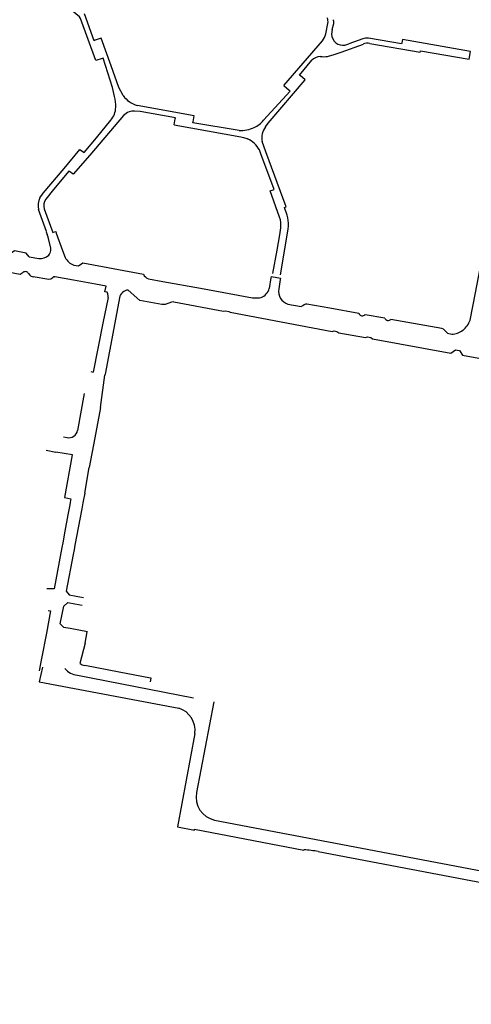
# Model space of a CAD drawing. Extents: x 148869 to 161638, y 453607 to 469810.
# Tile 901 of 1056: x 159115.53 to 159117.48, y 459850.48 to 459854.72. Entities that reach past the tile are written whole.
import ezdxf

# ---------------------------------------------------------------- set-up
doc = ezdxf.new("R2010")
doc.units = 0
doc.layers.add('LKI_V01_KANTRIJWEG', color=252, linetype='CONTINUOUS')

msp = doc.modelspace()

# ---------------------------------------------------------------- linework, layer by layer
at = {"layer": 'LKI_V01_KANTRIJWEG'}
for p, q in [((159116.851, 459854.6622), (159116.8605, 459854.7073)), ((159116.851, 459854.6622), (159116.8605, 459854.7073)), ((159116.8788, 459854.6807), (159116.8859, 459854.7075)), ((159116.8788, 459854.6807), (159116.8859, 459854.7075)), ((159116.6698, 459854.4395), (159116.8373, 459854.6325)), ((159116.6698, 459854.4395), (159116.8373, 459854.6325)), ((159117.011, 459854.6413), (159116.9509, 459854.6189)), ((159117.011, 459854.6413), (159116.9509, 459854.6189)), ((159117.1819, 459854.638), (159117.1787, 459854.6239)), ((159117.1819, 459854.638), (159117.1787, 459854.6239)), ((159117.4752, 459854.5867), (159117.1819, 459854.638)), ((159117.4752, 459854.5867), (159117.1819, 459854.638)), ((159117.4696, 459854.5527), (159117.4752, 459854.5867)), ((159117.4696, 459854.5527), (159117.4752, 459854.5867)), ((159116.8262, 459854.5639), (159116.8352, 459854.5639)), ((159116.8262, 459854.5639), (159116.8352, 459854.5639)), ((159116.7618, 459854.4635), (159116.7405, 459854.4819)), ((159116.7618, 459854.4635), (159116.7405, 459854.4819)), ((159116.6698, 459854.4395), (159116.6933, 459854.4187)), ((159116.6698, 459854.4395), (159116.6933, 459854.4187)), ((159116.1967, 459854.2697), (159116.2015, 459854.2957)), ((159116.1967, 459854.2697), (159116.2015, 459854.2957)), ((159115.7612, 459854.0562), (159115.7451, 459854.0682)), ((159115.7612, 459854.0562), (159115.7451, 459854.0682)), ((159115.6169, 459853.9547), (159115.6281, 459853.9709)), ((159115.6169, 459853.9547), (159115.6281, 459853.9709)), ((159115.6463, 459853.8089), (159115.6111, 459853.9047)), ((159115.6463, 459853.8089), (159115.6111, 459853.9047)), ((159115.6352, 459853.9068), (159115.6688, 459853.8165)), ((159115.6352, 459853.9068), (159115.6688, 459853.8165)), ((159115.6688, 459853.8165), (159115.6729, 459853.8054)), ((159115.6688, 459853.8165), (159115.6729, 459853.8054)), ((159115.6507, 459853.79), (159115.6484, 459853.7967)), ((159115.6507, 459853.79), (159115.6484, 459853.7967)), ((159115.6729, 459853.8054), (159115.6759, 459853.8065)), ((159115.6729, 459853.8054), (159115.6759, 459853.8065)), ((159115.6759, 459853.8065), (159115.6854, 459853.8099)), ((159115.6759, 459853.8065), (159115.6854, 459853.8099)), ((159115.6854, 459853.8099), (159115.6879, 459853.8029)), ((159115.6854, 459853.8099), (159115.6879, 459853.8029)), ((159115.5715, 459853.6996), (159115.6123, 459853.6924)), ((159115.5715, 459853.6996), (159115.6123, 459853.6924)), ((159115.7641, 459853.665), (159115.7835, 459853.6614)), ((159115.7641, 459853.665), (159115.7835, 459853.6614)), ((159115.5677, 459853.6286), (159115.5731, 459853.6215)), ((159115.5677, 459853.6286), (159115.5731, 459853.6215)), ((159115.6804, 459853.6142), (159115.682, 459853.6141)), ((159115.6804, 459853.6142), (159115.682, 459853.6141)), ((159115.7618, 459853.5997), (159115.682, 459853.6141)), ((159115.7618, 459853.5997), (159115.682, 459853.6141)), ((159115.8565, 459853.5826), (159115.7618, 459853.5997)), ((159115.8565, 459853.5826), (159115.7618, 459853.5997)), ((159116.6075, 459853.5641), (159116.6154, 459853.6095)), ((159116.6075, 459853.5641), (159116.6154, 459853.6095)), ((159116.6549, 459853.6026), (159116.648, 459853.5618)), ((159116.6549, 459853.6026), (159116.648, 459853.5618)), ((159115.9025, 459853.5743), (159115.8565, 459853.5826)), ((159115.9025, 459853.5743), (159115.8565, 459853.5826)), ((159115.8974, 459853.5499), (159115.9025, 459853.5743)), ((159115.8974, 459853.5499), (159115.9025, 459853.5743)), ((159116.688, 459853.4967), (159116.7454, 459853.4859)), ((159116.688, 459853.4967), (159116.7454, 459853.4859)), ((159117.1061, 459853.4357), (159117.0215, 459853.4507)), ((159117.1061, 459853.4357), (159117.0215, 459853.4507)), ((159117.3763, 459853.3703), (159117.395, 459853.367)), ((159117.3763, 459853.3703), (159117.395, 459853.367)), ((159117.4106, 459853.2991), (159117.4276, 459853.2959)), ((159117.4106, 459853.2991), (159117.4276, 459853.2959)), ((159115.8368, 459853.205), (159115.8475, 459853.2032)), ((159115.8368, 459853.205), (159115.8475, 459853.2032)), ((159115.8791, 459853.0508), (159115.8979, 459853.1894)), ((159115.8791, 459853.0508), (159115.8979, 459853.1894)), ((159115.8989, 459853.1947), (159115.8979, 459853.1894)), ((159115.8989, 459853.1947), (159115.8979, 459853.1894)), ((159115.8075, 459853.111), (159115.7797, 459852.9515)), ((159115.8075, 459853.111), (159115.7797, 459852.9515)), ((159115.7186, 459852.9235), (159115.7342, 459852.9204)), ((159115.7186, 459852.9235), (159115.7342, 459852.9204)), ((159115.644, 459852.8655), (159115.6866, 459852.8582)), ((159115.644, 459852.8655), (159115.6866, 459852.8582)), ((159115.8104, 459852.6811), (159115.8295, 459852.7907)), ((159115.8104, 459852.6811), (159115.8295, 459852.7907)), ((159115.8104, 459852.6811), (159115.8041, 459852.6468)), ((159115.8104, 459852.6811), (159115.8041, 459852.6468)), ((159115.724, 459852.6618), (159115.7249, 459852.6616)), ((159115.724, 459852.6618), (159115.7249, 459852.6616)), ((159115.7249, 459852.6616), (159115.751, 459852.6567)), ((159115.7249, 459852.6616), (159115.751, 459852.6567)), ((159115.7448, 459852.6235), (159115.738, 459852.5869)), ((159115.7448, 459852.6235), (159115.738, 459852.5869)), ((159115.7478, 459852.6395), (159115.7448, 459852.6235)), ((159115.7478, 459852.6395), (159115.7448, 459852.6235)), ((159115.7497, 459852.6498), (159115.7478, 459852.6395)), ((159115.7497, 459852.6498), (159115.7478, 459852.6395)), ((159115.751, 459852.6567), (159115.7497, 459852.6498)), ((159115.751, 459852.6567), (159115.7497, 459852.6498)), ((159115.801, 459852.6297), (159115.7979, 459852.6129)), ((159115.801, 459852.6297), (159115.7979, 459852.6129)), ((159115.8027, 459852.6393), (159115.801, 459852.6297)), ((159115.8027, 459852.6393), (159115.801, 459852.6297)), ((159115.8041, 459852.6468), (159115.8027, 459852.6393)), ((159115.8041, 459852.6468), (159115.8027, 459852.6393)), ((159115.738, 459852.5869), (159115.7248, 459852.5161)), ((159115.738, 459852.5869), (159115.7248, 459852.5161)), ((159115.7979, 459852.6129), (159115.7684, 459852.4557)), ((159115.7979, 459852.6129), (159115.7684, 459852.4557)), ((159115.7248, 459852.5161), (159115.7156, 459852.4667)), ((159115.7248, 459852.5161), (159115.7156, 459852.4667)), ((159115.7156, 459852.4667), (159115.7119, 459852.4464)), ((159115.7156, 459852.4667), (159115.7119, 459852.4464)), ((159115.7684, 459852.4557), (159115.7647, 459852.4362)), ((159115.7684, 459852.4557), (159115.7647, 459852.4362)), ((159115.7119, 459852.4464), (159115.7003, 459852.3841)), ((159115.7119, 459852.4464), (159115.7003, 459852.3841)), ((159115.7647, 459852.4362), (159115.7609, 459852.4166)), ((159115.7647, 459852.4362), (159115.7609, 459852.4166)), ((159115.768, 459852.2037), (159115.7989, 459852.1978)), ((159115.768, 459852.2037), (159115.7989, 459852.1978)), ((159115.774, 459852.2362), (159115.8049, 459852.23)), ((159115.774, 459852.2362), (159115.8049, 459852.23)), ((159115.8221, 459852.0826), (159115.7472, 459852.0965)), ((159115.8221, 459852.0826), (159115.7472, 459852.0965)), ((159115.8121, 459852.0335), (159115.8212, 459852.0828)), ((159115.8121, 459852.0335), (159115.8212, 459852.0828)), ((159115.8121, 459852.0335), (159115.7901, 459851.9456)), ((159115.8121, 459852.0335), (159115.7901, 459851.9456)), ((159115.7791, 459851.895), (159116.2797, 459851.7981)), ((159115.7791, 459851.895), (159116.2797, 459851.7981)), ((159116.3679, 459851.7807), (159116.2932, 459851.3888)), ((159116.3679, 459851.7807), (159116.2932, 459851.3888))]:
    msp.add_line(p, q, dxfattribs=at)
for points in [[(159115.8864, 459854.5558), (159115.8592, 459854.5473), (159115.7926, 459854.7291), (159115.7875, 459854.7362), (159115.6074, 459854.8857), (159115.6012, 459854.8892), (159115.4475, 459854.9179), (159115.4502, 459854.9298), (159115.3059, 459854.9566)], [(159115.8864, 459854.5558), (159115.8592, 459854.5473), (159115.7926, 459854.7291), (159115.7875, 459854.7362), (159115.6074, 459854.8857), (159115.6012, 459854.8892), (159115.4475, 459854.9179), (159115.4502, 459854.9298), (159115.3059, 459854.9566)], [(159115.8563, 459854.6343), (159115.8508, 459854.6324), (159115.8092, 459854.7484)], [(159115.8563, 459854.6343), (159115.8508, 459854.6324), (159115.8092, 459854.7484)], [(159115.9765, 459854.3956), (159115.9583, 459854.4301), (159115.9248, 459854.5247), (159115.8814, 459854.6432), (159115.8563, 459854.6343)], [(159115.9765, 459854.3956), (159115.9583, 459854.4301), (159115.9248, 459854.5247), (159115.8814, 459854.6432), (159115.8563, 459854.6343)], [(159117.1787, 459854.6239), (159117.1775, 459854.6187), (159117.0357, 459854.6432)], [(159117.1787, 459854.6239), (159117.1775, 459854.6187), (159117.0357, 459854.6432)], [(159117.0408, 459854.6205), (159117.2588, 459854.5825), (159117.26, 459854.589), (159117.4696, 459854.5527)], [(159117.0408, 459854.6205), (159117.2588, 459854.5825), (159117.26, 459854.589), (159117.4696, 459854.5527)], [(159116.8667, 459854.567), (159116.8828, 459854.5718), (159116.917, 459854.5831), (159117.0137, 459854.6184)], [(159116.8667, 459854.567), (159116.8828, 459854.5718), (159116.917, 459854.5831), (159117.0137, 459854.6184)], [(159115.939, 459854.3926), (159115.9306, 459854.431), (159115.8905, 459854.5571), (159115.8864, 459854.5558)], [(159115.939, 459854.3926), (159115.9306, 459854.431), (159115.8905, 459854.5571), (159115.8864, 459854.5558)], [(159116.7405, 459854.4819), (159116.7373, 459854.4846), (159116.7911, 459854.5481)], [(159116.7405, 459854.4819), (159116.7373, 459854.4846), (159116.7911, 459854.5481)], [(159116.5912, 459854.2614), (159116.6028, 459854.2766), (159116.7618, 459854.4635)], [(159116.5912, 459854.2614), (159116.6028, 459854.2766), (159116.7618, 459854.4635)], [(159116.6933, 459854.4187), (159116.697, 459854.4155), (159116.5825, 459854.2894)], [(159116.6933, 459854.4187), (159116.697, 459854.4155), (159116.5825, 459854.2894)], [(159116.2015, 459854.2957), (159116.2023, 459854.3001), (159116.0504, 459854.3269), (159116.0254, 459854.329)], [(159116.2015, 459854.2957), (159116.2023, 459854.3001), (159116.0504, 459854.3269), (159116.0254, 459854.329)], [(159116.2784, 459854.283), (159116.2836, 459854.3085), (159116.0367, 459854.3537)], [(159116.2784, 459854.283), (159116.2836, 459854.3085), (159116.0367, 459854.3537)], [(159115.9784, 459854.3101), (159115.8325, 459854.139), (159115.7612, 459854.0562)], [(159115.9784, 459854.3101), (159115.8325, 459854.139), (159115.7612, 459854.0562)], [(159115.8041, 459854.153), (159115.8081, 459854.1503), (159115.8613, 459854.2132), (159115.924, 459854.2892)], [(159115.8041, 459854.153), (159115.8081, 459854.1503), (159115.8613, 459854.2132), (159115.924, 459854.2892)], [(159116.4766, 459854.2457), (159116.2774, 459854.2782), (159116.2784, 459854.283)], [(159116.4766, 459854.2457), (159116.2774, 459854.2782), (159116.2784, 459854.283)], [(159116.1967, 459854.2697), (159116.4844, 459854.2186), (159116.4957, 459854.2157), (159116.51, 459854.2112), (159116.5135, 459854.2096)], [(159116.1967, 459854.2697), (159116.4844, 459854.2186), (159116.4957, 459854.2157), (159116.51, 459854.2112), (159116.5135, 459854.2096)], [(159116.6847, 459853.8801), (159116.6727, 459853.9129), (159116.6799, 459853.9159), (159116.592, 459854.1539), (159116.5767, 459854.1971)], [(159116.6847, 459853.8801), (159116.6727, 459853.9129), (159116.6799, 459853.9159), (159116.592, 459854.1539), (159116.5767, 459854.1971)], [(159115.6281, 459853.9709), (159115.6309, 459853.975), (159115.7212, 459854.082), (159115.789, 459854.1633), (159115.8041, 459854.153)], [(159115.6281, 459853.9709), (159115.6309, 459853.975), (159115.7212, 459854.082), (159115.789, 459854.1633), (159115.8041, 459854.153)], [(159116.6247, 459853.9896), (159116.6282, 459853.9908), (159116.5711, 459854.1452), (159116.5643, 459854.1613)], [(159116.6247, 459853.9896), (159116.6282, 459853.9908), (159116.5711, 459854.1452), (159116.5643, 459854.1613)], [(159115.7451, 459854.0682), (159115.7421, 459854.0704), (159115.6761, 459853.9911), (159115.6422, 459853.9491)], [(159115.7451, 459854.0682), (159115.7421, 459854.0704), (159115.6761, 459853.9911), (159115.6422, 459853.9491)], [(159117.4744, 459853.4276), (159117.4974, 459853.5447), (159117.5804, 459853.981), (159117.5984, 459854.0786)], [(159117.4744, 459853.4276), (159117.4974, 459853.5447), (159117.5804, 459853.981), (159117.5984, 459854.0786)], [(159116.6519, 459853.8717), (159116.6104, 459853.9845), (159116.6247, 459853.9896)], [(159116.6519, 459853.8717), (159116.6104, 459853.9845), (159116.6247, 459853.9896)], [(159116.623, 459853.6285), (159116.6409, 459853.7288), (159116.6521, 459853.7958), (159116.6565, 459853.8259)], [(159116.623, 459853.6285), (159116.6409, 459853.7288), (159116.6521, 459853.7958), (159116.6565, 459853.8259)], [(159116.6561, 459853.6226), (159116.6889, 459853.8194), (159116.6907, 459853.8343)], [(159116.6561, 459853.6226), (159116.6889, 459853.8194), (159116.6907, 459853.8343)], [(159115.6463, 459853.8089), (159115.6445, 459853.8082), (159115.6484, 459853.7967)], [(159115.6463, 459853.8089), (159115.6445, 459853.8082), (159115.6484, 459853.7967)], [(159115.664, 459853.738), (159115.6544, 459853.7791), (159115.6507, 459853.79)], [(159115.664, 459853.738), (159115.6544, 459853.7791), (159115.6507, 459853.79)], [(159115.6879, 459853.8029), (159115.7146, 459853.728), (159115.7266, 459853.6976)], [(159115.6879, 459853.8029), (159115.7146, 459853.728), (159115.7266, 459853.6976)], [(159115.5715, 459853.6996), (159115.5577, 459853.7161), (159115.508, 459853.7259), (159115.4979, 459853.7196), (159115.4925, 459853.7181)], [(159115.5715, 459853.6996), (159115.5577, 459853.7161), (159115.508, 459853.7259), (159115.4979, 459853.7196), (159115.4925, 459853.7181)], [(159115.4379, 459853.6481), (159115.4474, 459853.6409), (159115.532, 459853.6256), (159115.5451, 459853.6336)], [(159115.4379, 459853.6481), (159115.4474, 459853.6409), (159115.532, 459853.6256), (159115.5451, 459853.6336)], [(159115.7835, 459853.6614), (159115.8019, 459853.6748), (159116.0637, 459853.6252)], [(159115.7835, 459853.6614), (159115.8019, 459853.6748), (159116.0637, 459853.6252)], [(159115.588, 459853.6147), (159115.6556, 459853.6034), (159115.6645, 459853.6052), (159115.6729, 459853.6108)], [(159115.588, 459853.6147), (159115.6556, 459853.6034), (159115.6645, 459853.6052), (159115.6729, 459853.6108)], [(159116.0853, 459853.6054), (159116.1477, 459853.5938), (159116.3106, 459853.5646), (159116.5346, 459853.5229), (159116.565, 459853.5239), (159116.5715, 459853.5245)], [(159116.0853, 459853.6054), (159116.1477, 459853.5938), (159116.3106, 459853.5646), (159116.5346, 459853.5229), (159116.565, 459853.5239), (159116.5715, 459853.5245)], [(159116.6154, 459853.6095), (159116.6163, 459853.6148), (159116.6559, 459853.6089), (159116.6549, 459853.6026)], [(159116.6154, 459853.6095), (159116.6163, 459853.6148), (159116.6559, 459853.6089), (159116.6549, 459853.6026)], [(159116.1957, 459853.5058), (159116.1846, 459853.504), (159116.158, 459853.4948), (159116.1528, 459853.4941), (159116.143, 459853.4941), (159116.048, 459853.512), (159115.9982, 459853.557)], [(159116.1957, 459853.5058), (159116.1846, 459853.504), (159116.158, 459853.4948), (159116.1528, 459853.4941), (159116.143, 459853.4941), (159116.048, 459853.512), (159115.9982, 459853.557)], [(159115.9118, 459853.5252), (159115.8887, 459853.4139), (159115.8475, 459853.2032)], [(159115.9118, 459853.5252), (159115.8887, 459853.4139), (159115.8475, 459853.2032)], [(159115.9101, 459853.5403), (159115.908, 459853.5482), (159115.8974, 459853.5499)], [(159115.9101, 459853.5403), (159115.908, 459853.5482), (159115.8974, 459853.5499)], [(159115.961, 459853.5236), (159115.9356, 459853.3918), (159115.8989, 459853.1947)], [(159115.961, 459853.5236), (159115.9356, 459853.3918), (159115.8989, 459853.1947)], [(159116.1957, 459853.5058), (159116.4099, 459853.4653), (159116.4197, 459853.4671), (159116.432, 459853.465), (159116.4388, 459853.4609), (159116.8781, 459853.3782), (159116.887, 459853.3806), (159116.8995, 459853.3782), (159116.9076, 459853.3729), (159117.0222, 459853.3522), (159117.0306, 459853.3549), (159117.0452, 459853.3516), (159117.0526, 459853.3469), (159117.3907, 459853.2853), (159117.4106, 459853.2991)], [(159116.1957, 459853.5058), (159116.4099, 459853.4653), (159116.4197, 459853.4671), (159116.432, 459853.465), (159116.4388, 459853.4609), (159116.8781, 459853.3782), (159116.887, 459853.3806), (159116.8995, 459853.3782), (159116.9076, 459853.3729), (159117.0222, 459853.3522), (159117.0306, 459853.3549), (159117.0452, 459853.3516), (159117.0526, 459853.3469), (159117.3907, 459853.2853), (159117.4106, 459853.2991)], [(159116.7576, 459853.4938), (159116.7514, 459853.489), (159116.7454, 459853.4859)], [(159116.7576, 459853.4938), (159116.7514, 459853.489), (159116.7454, 459853.4859)], [(159116.9935, 459853.4552), (159116.8681, 459853.4785), (159116.7692, 459853.4962)], [(159116.9935, 459853.4552), (159116.8681, 459853.4785), (159116.7692, 459853.4962)], [(159117.3763, 459853.3703), (159117.3586, 459853.3876), (159117.3514, 459853.3917), (159117.1323, 459853.4304)], [(159117.3763, 459853.3703), (159117.3586, 459853.3876), (159117.3514, 459853.3917), (159117.1323, 459853.4304)], [(159117.4276, 459853.2959), (159117.4417, 459853.2761), (159117.5588, 459853.2548), (159117.581, 459853.2692)], [(159117.4276, 459853.2959), (159117.4417, 459853.2761), (159117.5588, 459853.2548), (159117.581, 459853.2692)], [(159115.8791, 459853.0508), (159115.8545, 459852.9199), (159115.8295, 459852.7907)], [(159115.8791, 459853.0508), (159115.8545, 459852.9199), (159115.8295, 459852.7907)], [(159115.7249, 459852.6616), (159115.7576, 459852.8461), (159115.6866, 459852.8582)], [(159115.7249, 459852.6616), (159115.7576, 459852.8461), (159115.6866, 459852.8582)], [(159115.7609, 459852.4166), (159115.7305, 459852.2579), (159115.7435, 459852.2424), (159115.774, 459852.2362)], [(159115.7609, 459852.4166), (159115.7305, 459852.2579), (159115.7435, 459852.2424), (159115.774, 459852.2362)], [(159115.7003, 459852.3841), (159115.6786, 459852.2679), (159115.6474, 459852.2679)], [(159115.7003, 459852.3841), (159115.6786, 459852.2679), (159115.6474, 459852.2679)], [(159115.7472, 459852.0965), (159115.7207, 459852.1014), (159115.7053, 459852.1168), (159115.7205, 459852.1938), (159115.7377, 459852.2095), (159115.768, 459852.2037)], [(159115.7472, 459852.0965), (159115.7207, 459852.1014), (159115.7053, 459852.1168), (159115.7205, 459852.1938), (159115.7377, 459852.2095), (159115.768, 459852.2037)], [(159115.6522, 459852.1744), (159115.663, 459852.1725), (159115.6451, 459852.0766), (159115.6236, 459851.9674), (159115.6138, 459851.9139)], [(159115.6522, 459852.1744), (159115.663, 459852.1725), (159115.6451, 459852.0766), (159115.6236, 459851.9674), (159115.6138, 459851.9139)], [(159115.6289, 459851.9301), (159115.6136, 459851.867), (159116.2167, 459851.7535)], [(159115.6289, 459851.9301), (159115.6136, 459851.867), (159116.2167, 459851.7535)], [(159116.0942, 459851.8829), (159115.9587, 459851.9083), (159115.811, 459851.9371)], [(159116.0942, 459851.8829), (159115.9587, 459851.9083), (159115.811, 459851.9371)], [(159116.0946, 459851.8671), (159116.0967, 459851.8824), (159116.0942, 459851.8829)], [(159116.0946, 459851.8671), (159116.0967, 459851.8824), (159116.0942, 459851.8829)], [(159116.2862, 459851.6441), (159116.2109, 459851.2406), (159116.2839, 459851.2272), (159116.2849, 459851.2311), (159116.7565, 459851.14), (159116.7566, 459851.1424)], [(159116.2862, 459851.6441), (159116.2109, 459851.2406), (159116.2839, 459851.2272), (159116.2849, 459851.2311), (159116.7565, 459851.14), (159116.7566, 459851.1424)], [(159116.3712, 459851.2704), (159118.4826, 459850.8682), (159118.4924, 459850.866), (159118.9966, 459850.75), (159120.1784, 459850.5218)], [(159116.3712, 459851.2704), (159118.4826, 459850.8682), (159118.4924, 459850.866), (159118.9966, 459850.75), (159120.1784, 459850.5218)], [(159116.8187, 459851.1346), (159117.9924, 459850.9115), (159117.9912, 459850.9054), (159118.4224, 459850.8252), (159118.4805, 459850.8128), (159118.9927, 459850.6954), (159120.1384, 459850.4756)], [(159116.8187, 459851.1346), (159117.9924, 459850.9115), (159117.9912, 459850.9054), (159118.4224, 459850.8252), (159118.4805, 459850.8128), (159118.9927, 459850.6954), (159120.1384, 459850.4756)]]:
    msp.add_lwpolyline(points, dxfattribs=at)
for centre, radius, start, end in [((159116.7987, 459854.7124), 0.062, 355.2235, 17.8829), ((159116.7987, 459854.7124), 0.062, 355.2235, 17.8829), ((159116.8516, 459854.711), 0.0344, 354.2497, 20.9824), ((159116.8516, 459854.711), 0.0344, 354.2497, 20.9824), ((159116.7579, 459854.6872), 0.0964, 325.4454, 344.9675), ((159116.7579, 459854.6872), 0.0964, 325.4454, 344.9675), ((159116.9385, 459854.6638), 0.0621, 164.1618, 201.9625), ((159116.9385, 459854.6638), 0.0621, 164.1618, 201.9625), ((159116.9229, 459854.66), 0.0463, 204.9369, 258.5451), ((159116.9229, 459854.66), 0.0463, 204.9369, 258.5451), ((159116.9255, 459854.6767), 0.0632, 259.2291, 293.7115), ((159116.9255, 459854.6767), 0.0632, 259.2291, 293.7115), ((159117.0304, 459854.5466), 0.0967, 86.8748, 101.5963), ((159117.0304, 459854.5466), 0.0967, 86.8748, 101.5963), ((159117.031, 459854.5723), 0.0493, 78.4874, 110.504), ((159117.031, 459854.5723), 0.0493, 78.4874, 110.504), ((159116.8302, 459854.5084), 0.0557, 94.0703, 134.5073), ((159116.8302, 459854.5084), 0.0557, 94.0703, 134.5073), ((159116.842, 459854.6587), 0.095, 265.8849, 285.0866), ((159116.842, 459854.6587), 0.095, 265.8849, 285.0866), ((159115.7922, 459854.3498), 0.1528, 358.3824, 16.2303), ((159115.7922, 459854.3498), 0.1528, 358.3824, 16.2303), ((159116.0685, 459854.4636), 0.1144, 216.4682, 253.8677), ((159116.0685, 459854.4636), 0.1144, 216.4682, 253.8677), ((159115.8376, 459854.3536), 0.1077, 323.3017, 355.6978), ((159115.8376, 459854.3536), 0.1077, 323.3017, 355.6978), ((159116.022, 459854.268), 0.0606, 109.3548, 135.9998), ((159116.022, 459854.268), 0.0606, 109.3548, 135.9998), ((159116.0227, 459854.2705), 0.0586, 87.3506, 110.79), ((159116.0227, 459854.2705), 0.0586, 87.3506, 110.79), ((159116.4882, 459854.3705), 0.1244, 295.6705, 319.3146), ((159116.4882, 459854.3705), 0.1244, 295.6705, 319.3146), ((159116.4861, 459854.3728), 0.1274, 265.7204, 296.0636), ((159116.4861, 459854.3728), 0.1274, 265.7204, 296.0636), ((159116.658, 459854.2125), 0.0828, 143.8343, 190.7383), ((159116.658, 459854.2125), 0.0828, 143.8343, 190.7383), ((159116.4655, 459854.1084), 0.1121, 28.1843, 64.6146), ((159116.4655, 459854.1084), 0.1121, 28.1843, 64.6146), ((159115.6848, 459853.9214), 0.0756, 153.8336, 192.76), ((159115.6848, 459853.9214), 0.0756, 153.8336, 192.76), ((159115.6861, 459853.9201), 0.0525, 146.5426, 194.6428), ((159115.6861, 459853.9201), 0.0525, 146.5426, 194.6428), ((159116.5523, 459853.8387), 0.105, 352.9976, 18.3394), ((159116.5523, 459853.8387), 0.105, 352.9976, 18.3394), ((159116.5168, 459853.8348), 0.1739, 359.8441, 15.1191), ((159116.5168, 459853.8348), 0.1739, 359.8441, 15.1191), ((159115.6272, 459853.7326), 0.0372, 334.7477, 8.3437), ((159115.6272, 459853.7326), 0.0372, 334.7477, 8.3437), ((159115.6167, 459853.7469), 0.0547, 265.3297, 314.5614), ((159115.6167, 459853.7469), 0.0547, 265.3297, 314.5614), ((159115.6285, 459853.7315), 0.0355, 318.524, 335.5471), ((159115.6285, 459853.7315), 0.0355, 318.524, 335.5471), ((159115.7833, 459853.7248), 0.0629, 205.6304, 252.2857), ((159115.7833, 459853.7248), 0.0629, 205.6304, 252.2857), ((159115.5541, 459853.6209), 0.0156, 29.6283, 125.298), ((159115.5541, 459853.6209), 0.0156, 29.6283, 125.298), ((159115.5912, 459853.6413), 0.0269, 227.6759, 263.1988), ((159115.5912, 459853.6413), 0.0269, 227.6759, 263.1988), ((159115.6798, 459853.6056), 0.00859, 85.9172, 143.0977), ((159115.6798, 459853.6056), 0.00859, 85.9172, 143.0977), ((159116.1004, 459853.6435), 0.0409, 206.4979, 248.426), ((159116.1004, 459853.6435), 0.0409, 206.4979, 248.426), ((159116, 459853.5176), 0.0395, 92.6116, 171.3135), ((159116, 459853.5176), 0.0395, 92.6116, 171.3135), ((159116.5506, 459853.5796), 0.0589, 290.7746, 344.8119), ((159116.5506, 459853.5796), 0.0589, 290.7746, 344.8119), ((159116.7096, 459853.5521), 0.0624, 171.0132, 209.7944), ((159116.7096, 459853.5521), 0.0624, 171.0132, 209.7944), ((159115.838, 459853.5247), 0.0738, 0.3558, 12.1831), ((159115.838, 459853.5247), 0.0738, 0.3558, 12.1831), ((159116.7055, 459853.5539), 0.0599, 213.2781, 252.9426), ((159116.7055, 459853.5539), 0.0599, 213.2781, 252.9426), ((159116.7672, 459853.477), 0.0193, 83.8492, 119.5296), ((159116.7672, 459853.477), 0.0193, 83.8492, 119.5296), ((159117.0093, 459853.4643), 0.0182, 209.9858, 312.0206), ((159117.0093, 459853.4643), 0.0182, 209.9858, 312.0206), ((159117.1211, 459853.4423), 0.0164, 203.868, 313.2264), ((159117.1211, 459853.4423), 0.0164, 203.868, 313.2264), ((159117.3803, 459853.4613), 0.0999, 308.5351, 340.2725), ((159117.3803, 459853.4613), 0.0999, 308.5351, 340.2725), ((159117.3955, 459853.4433), 0.0763, 269.5841, 308.0639), ((159117.3955, 459853.4433), 0.0763, 269.5841, 308.0639), ((159115.7418, 459852.958), 0.0385, 258.5434, 350.1966), ((159115.7418, 459852.958), 0.0385, 258.5434, 350.1966), ((159115.823, 459851.9966), 0.0607, 237.2093, 258.5733), ((159115.823, 459851.9966), 0.0607, 237.2093, 258.5733), ((159115.7908, 459851.9831), 0.0888, 221.8204, 262.4826), ((159115.7908, 459851.9831), 0.0888, 221.8204, 262.4826), ((159116.1849, 459851.6565), 0.1021, 353.0411, 71.8497), ((159116.1849, 459851.6565), 0.1021, 353.0411, 71.8497), ((159116.393, 459851.3697), 0.1016, 169.1297, 257.6139), ((159116.393, 459851.3697), 0.1016, 169.1297, 257.6139), ((159116.7228, 459850.6243), 0.5192, 79.3535, 86.2578), ((159116.7228, 459850.6243), 0.5192, 79.3535, 86.2578)]:
    msp.add_arc(centre, radius, start, end, dxfattribs=at)

doc.saveas('drawing.dxf')
